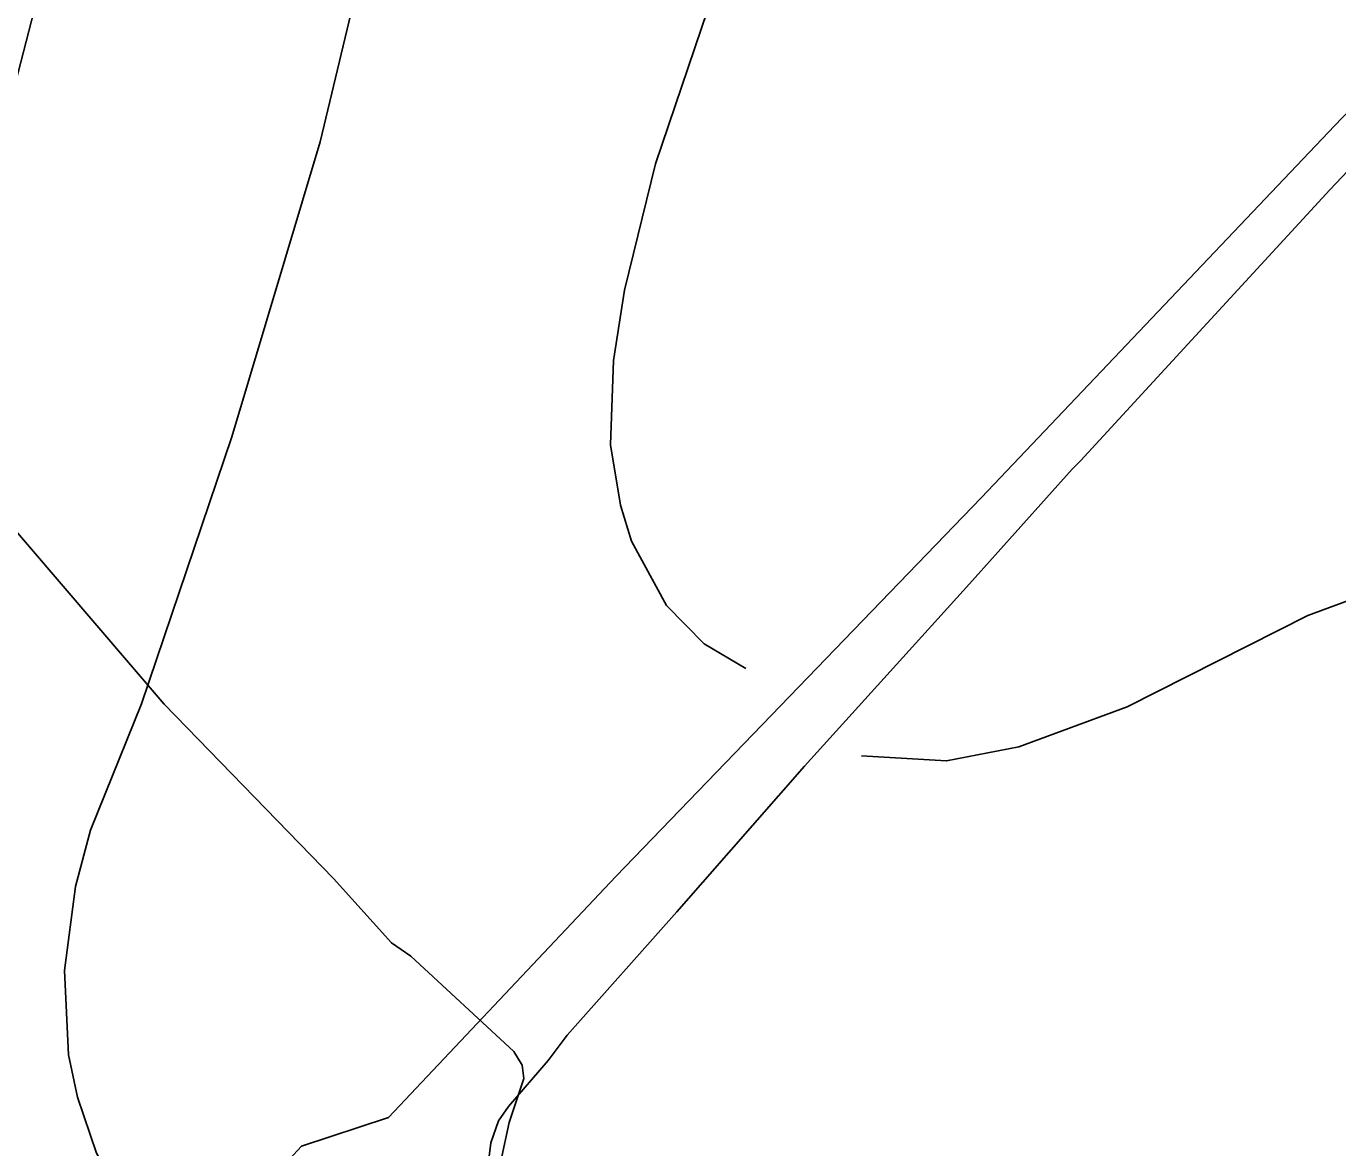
# Model space of a CAD drawing. Extents: x -662620 to -656370, y -1067090 to -1062990.
# Drawn here: x -659485 to -659298.2, y -1063938.4 to -1063778.6 of the extents above; entities that cross this region are included whole.
import ezdxf

# ---------------------------------------------------------------- set-up
doc = ezdxf.new("R2010")
doc.units = 0
for name, color, linetype in [('Ochr__pás__vod__zdroje_II__stupně', 7, 'Continuous'), ('SDELOVACÍ_VEDENÍ_-_PODZEMNÍ', 7, 'Continuous'), ('VRSTEVNICE_ZDŮRAZNĚNÁ', 7, 'Continuous'), ('VRSTEVNICE_ZÁKLADNÍ', 7, 'Continuous')]:
    doc.layers.add(name, color=color, linetype=linetype)

msp = doc.modelspace()

# ---------------------------------------------------------------- linework, layer by layer
at = {"layer": 'Ochr__pás__vod__zdroje_II__stupně'}
msp.add_lwpolyline([(-659822.34, -1063992.17), (-659732.05, -1064020.39), (-659721.43, -1064001.16), (-659688.64, -1063958.12), (-659645.09, -1063971.44), (-659621.53, -1063976.05), (-659585.15, -1063989.37), (-659512.4, -1064010.38), (-659445.79, -1063938.14), (-659433.4, -1063934.06), (-659401.05, -1063899.73), (-659349, -1063845.72), (-659298.72, -1063792.79), (-659246.81, -1063738.74)], dxfattribs=at)
at = {"layer": 'SDELOVACÍ_VEDENÍ_-_PODZEMNÍ'}
for points in [[(-659399.69, -1064092), (-659400.24, -1064090.12), (-659401.33, -1064076.08), (-659402.34, -1064065.15), (-659403.52, -1064055.19), (-659405.62, -1064041.37), (-659409.83, -1064024.66), (-659410.9, -1064019.88), (-659414.29, -1064005.42), (-659417.81, -1063980.68), (-659419.93, -1063949.16), (-659419.52, -1063943), (-659418.84, -1063937.67), (-659417.74, -1063934.51), (-659416.32, -1063932.46), (-659410.69, -1063925.95), (-659407.98, -1063922.34), (-659392.38, -1063904.74), (-659374.19, -1063884.01), (-659350.67, -1063858.01), (-659336.07, -1063841.72), (-659334.88, -1063840.53), (-659299.38, -1063801.92), (-659243.32, -1063742.66)], [(-659399.69, -1064092), (-659400.24, -1064090.12), (-659401.33, -1064076.08), (-659402.34, -1064065.15), (-659403.52, -1064055.19), (-659405.62, -1064041.37), (-659409.83, -1064024.66), (-659410.9, -1064019.88), (-659414.29, -1064005.42), (-659417.81, -1063980.68), (-659419.93, -1063949.16), (-659419.52, -1063943), (-659418.84, -1063937.67), (-659417.74, -1063934.51), (-659416.32, -1063932.46), (-659410.69, -1063925.95), (-659407.98, -1063922.34), (-659392.38, -1063904.74), (-659374.19, -1063884.01), (-659350.67, -1063858.01), (-659336.07, -1063841.72), (-659334.88, -1063840.53), (-659299.38, -1063801.92), (-659243.32, -1063742.66)], [(-659399.69, -1064092), (-659400.24, -1064090.12), (-659401.33, -1064076.08), (-659402.34, -1064065.15), (-659403.52, -1064055.19), (-659405.62, -1064041.37), (-659409.83, -1064024.66), (-659410.9, -1064019.88), (-659414.29, -1064005.42), (-659417.81, -1063980.68), (-659419.93, -1063949.16), (-659419.52, -1063943), (-659418.84, -1063937.67), (-659417.74, -1063934.51), (-659416.32, -1063932.46), (-659410.69, -1063925.95), (-659407.98, -1063922.34), (-659392.38, -1063904.74), (-659374.19, -1063884.01), (-659350.67, -1063858.01), (-659336.07, -1063841.72), (-659334.88, -1063840.53), (-659299.38, -1063801.92), (-659243.32, -1063742.66)], [(-659399.69, -1064092), (-659400.24, -1064090.12), (-659401.33, -1064076.08), (-659402.34, -1064065.15), (-659403.52, -1064055.19), (-659405.62, -1064041.37), (-659409.83, -1064024.66), (-659410.9, -1064019.88), (-659414.29, -1064005.42), (-659417.81, -1063980.68), (-659419.93, -1063949.16), (-659419.52, -1063943), (-659418.84, -1063937.67), (-659417.74, -1063934.51), (-659416.32, -1063932.46), (-659410.69, -1063925.95), (-659407.98, -1063922.34), (-659392.38, -1063904.74), (-659374.19, -1063884.01), (-659350.67, -1063858.01), (-659336.07, -1063841.72), (-659334.88, -1063840.53), (-659299.38, -1063801.92), (-659243.32, -1063742.66)], [(-659399.69, -1064092), (-659400.24, -1064090.12), (-659401.33, -1064076.08), (-659402.34, -1064065.15), (-659403.52, -1064055.19), (-659405.62, -1064041.37), (-659409.83, -1064024.66), (-659410.9, -1064019.88), (-659414.29, -1064005.42), (-659417.81, -1063980.68), (-659419.93, -1063949.16), (-659419.52, -1063943), (-659418.84, -1063937.67), (-659417.74, -1063934.51), (-659416.32, -1063932.46), (-659410.69, -1063925.95), (-659407.98, -1063922.34), (-659392.38, -1063904.74), (-659374.19, -1063884.01), (-659350.67, -1063858.01), (-659336.07, -1063841.72), (-659334.88, -1063840.53), (-659299.38, -1063801.92), (-659243.32, -1063742.66)], [(-659399.69, -1064092), (-659400.24, -1064090.12), (-659401.33, -1064076.08), (-659402.34, -1064065.15), (-659403.52, -1064055.19), (-659405.62, -1064041.37), (-659409.83, -1064024.66), (-659410.9, -1064019.88), (-659414.29, -1064005.42), (-659417.81, -1063980.68), (-659419.93, -1063949.16), (-659419.52, -1063943), (-659418.84, -1063937.67), (-659417.74, -1063934.51), (-659416.32, -1063932.46), (-659410.69, -1063925.95), (-659407.98, -1063922.34), (-659392.38, -1063904.74), (-659374.19, -1063884.01), (-659350.67, -1063858.01), (-659336.07, -1063841.72), (-659334.88, -1063840.53), (-659299.38, -1063801.92), (-659243.32, -1063742.66)], [(-659399.69, -1064092), (-659400.24, -1064090.12), (-659401.33, -1064076.08), (-659402.34, -1064065.15), (-659403.52, -1064055.19), (-659405.62, -1064041.37), (-659409.83, -1064024.66), (-659410.9, -1064019.88), (-659414.29, -1064005.42), (-659417.81, -1063980.68), (-659419.93, -1063949.16), (-659419.52, -1063943), (-659418.84, -1063937.67), (-659417.74, -1063934.51), (-659416.32, -1063932.46), (-659410.69, -1063925.95), (-659407.98, -1063922.34), (-659392.38, -1063904.74), (-659374.19, -1063884.01), (-659350.67, -1063858.01), (-659336.07, -1063841.72), (-659334.88, -1063840.53), (-659299.38, -1063801.92), (-659243.32, -1063742.66)], [(-659399.69, -1064092), (-659400.24, -1064090.12), (-659401.33, -1064076.08), (-659402.34, -1064065.15), (-659403.52, -1064055.19), (-659405.62, -1064041.37), (-659409.83, -1064024.66), (-659410.9, -1064019.88), (-659414.29, -1064005.42), (-659417.81, -1063980.68), (-659419.93, -1063949.16), (-659419.52, -1063943), (-659418.84, -1063937.67), (-659417.74, -1063934.51), (-659416.32, -1063932.46), (-659410.69, -1063925.95), (-659407.98, -1063922.34), (-659392.38, -1063904.74), (-659374.19, -1063884.01), (-659350.67, -1063858.01), (-659336.07, -1063841.72), (-659334.88, -1063840.53), (-659299.38, -1063801.92), (-659243.32, -1063742.66)], [(-659399.69, -1064092), (-659400.24, -1064090.12), (-659401.33, -1064076.08), (-659402.34, -1064065.15), (-659403.52, -1064055.19), (-659405.62, -1064041.37), (-659409.83, -1064024.66), (-659410.9, -1064019.88), (-659414.29, -1064005.42), (-659417.81, -1063980.68), (-659419.93, -1063949.16), (-659419.52, -1063943), (-659418.84, -1063937.67), (-659417.74, -1063934.51), (-659416.32, -1063932.46), (-659410.69, -1063925.95), (-659407.98, -1063922.34), (-659392.38, -1063904.74), (-659374.19, -1063884.01), (-659350.67, -1063858.01), (-659336.07, -1063841.72), (-659334.88, -1063840.53), (-659299.38, -1063801.92), (-659243.32, -1063742.66)], [(-659399.69, -1064092), (-659400.24, -1064090.12), (-659401.33, -1064076.08), (-659402.34, -1064065.15), (-659403.52, -1064055.19), (-659405.62, -1064041.37), (-659409.83, -1064024.66), (-659410.9, -1064019.88), (-659414.29, -1064005.42), (-659417.81, -1063980.68), (-659419.93, -1063949.16), (-659419.52, -1063943), (-659418.84, -1063937.67), (-659417.74, -1063934.51), (-659416.32, -1063932.46), (-659410.69, -1063925.95), (-659407.98, -1063922.34), (-659392.38, -1063904.74), (-659374.19, -1063884.01), (-659350.67, -1063858.01), (-659336.07, -1063841.72), (-659334.88, -1063840.53), (-659299.38, -1063801.92), (-659243.32, -1063742.66)], [(-659399.69, -1064092), (-659400.24, -1064090.12), (-659401.33, -1064076.08), (-659402.34, -1064065.15), (-659403.52, -1064055.19), (-659405.62, -1064041.37), (-659409.83, -1064024.66), (-659410.9, -1064019.88), (-659414.29, -1064005.42), (-659417.81, -1063980.68), (-659419.93, -1063949.16), (-659419.52, -1063943), (-659418.84, -1063937.67), (-659417.74, -1063934.51), (-659416.32, -1063932.46), (-659410.69, -1063925.95), (-659407.98, -1063922.34), (-659392.38, -1063904.74), (-659374.19, -1063884.01), (-659350.67, -1063858.01), (-659336.07, -1063841.72), (-659334.88, -1063840.53), (-659299.38, -1063801.92), (-659243.32, -1063742.66)], [(-659399.69, -1064092), (-659400.24, -1064090.12), (-659401.33, -1064076.08), (-659402.34, -1064065.15), (-659403.52, -1064055.19), (-659405.62, -1064041.37), (-659409.83, -1064024.66), (-659410.9, -1064019.88), (-659414.29, -1064005.42), (-659417.81, -1063980.68), (-659419.93, -1063949.16), (-659419.52, -1063943), (-659418.84, -1063937.67), (-659417.74, -1063934.51), (-659416.32, -1063932.46), (-659410.69, -1063925.95), (-659407.98, -1063922.34), (-659392.38, -1063904.74), (-659374.19, -1063884.01), (-659350.67, -1063858.01), (-659336.07, -1063841.72), (-659334.88, -1063840.53), (-659299.38, -1063801.92), (-659243.32, -1063742.66)], [(-659494.45, -1063841.24), (-659465.35, -1063875.17), (-659441.27, -1063900), (-659432.98, -1063909.17), (-659430.22, -1063911.06), (-659415.56, -1063924.67), (-659414.4, -1063926.61), (-659414.15, -1063928.5), (-659416.25, -1063934.77), (-659417.44, -1063940.28), (-659417.66, -1063941.92), (-659418.31, -1063947.24), (-659418.34, -1063954.2), (-659416.87, -1063968.08), (-659414.97, -1063980.92), (-659412.36, -1063996.37), (-659409.62, -1064010.43), (-659407.8, -1064018.7), (-659407.24, -1064022.68), (-659401.09, -1064054.38), (-659398.68, -1064071.4), (-659396.79, -1064087.25), (-659395.66, -1064094.78), (-659395.21, -1064096.99)], [(-659494.45, -1063841.24), (-659465.35, -1063875.17), (-659441.27, -1063900), (-659432.98, -1063909.17), (-659430.22, -1063911.06), (-659415.56, -1063924.67), (-659414.4, -1063926.61), (-659414.15, -1063928.5), (-659416.25, -1063934.77), (-659417.44, -1063940.28), (-659417.66, -1063941.92), (-659418.31, -1063947.24), (-659418.34, -1063954.2), (-659416.87, -1063968.08), (-659414.97, -1063980.92), (-659412.36, -1063996.37), (-659409.62, -1064010.43), (-659407.8, -1064018.7), (-659407.24, -1064022.68), (-659401.09, -1064054.38), (-659398.68, -1064071.4), (-659396.79, -1064087.25), (-659395.66, -1064094.78), (-659395.21, -1064096.99)], [(-659494.45, -1063841.24), (-659465.35, -1063875.17), (-659441.27, -1063900), (-659432.98, -1063909.17), (-659430.22, -1063911.06), (-659415.56, -1063924.67), (-659414.4, -1063926.61), (-659414.15, -1063928.5), (-659416.25, -1063934.77), (-659417.44, -1063940.28), (-659417.66, -1063941.92), (-659418.31, -1063947.24), (-659418.34, -1063954.2), (-659416.87, -1063968.08), (-659414.97, -1063980.92), (-659412.36, -1063996.37), (-659409.62, -1064010.43), (-659407.8, -1064018.7), (-659407.24, -1064022.68), (-659401.09, -1064054.38), (-659398.68, -1064071.4), (-659396.79, -1064087.25), (-659395.66, -1064094.78), (-659395.21, -1064096.99)], [(-659494.45, -1063841.24), (-659465.35, -1063875.17), (-659441.27, -1063900), (-659432.98, -1063909.17), (-659430.22, -1063911.06), (-659415.56, -1063924.67), (-659414.4, -1063926.61), (-659414.15, -1063928.5), (-659416.25, -1063934.77), (-659417.44, -1063940.28), (-659417.66, -1063941.92), (-659418.31, -1063947.24), (-659418.34, -1063954.2), (-659416.87, -1063968.08), (-659414.97, -1063980.92), (-659412.36, -1063996.37), (-659409.62, -1064010.43), (-659407.8, -1064018.7), (-659407.24, -1064022.68), (-659401.09, -1064054.38), (-659398.68, -1064071.4), (-659396.79, -1064087.25), (-659395.66, -1064094.78), (-659395.21, -1064096.99)], [(-659494.45, -1063841.24), (-659465.35, -1063875.17), (-659441.27, -1063900), (-659432.98, -1063909.17), (-659430.22, -1063911.06), (-659415.56, -1063924.67), (-659414.4, -1063926.61), (-659414.15, -1063928.5), (-659416.25, -1063934.77), (-659417.44, -1063940.28), (-659417.66, -1063941.92), (-659418.31, -1063947.24), (-659418.34, -1063954.2), (-659416.87, -1063968.08), (-659414.97, -1063980.92), (-659412.36, -1063996.37), (-659409.62, -1064010.43), (-659407.8, -1064018.7), (-659407.24, -1064022.68), (-659401.09, -1064054.38), (-659398.68, -1064071.4), (-659396.79, -1064087.25), (-659395.66, -1064094.78), (-659395.21, -1064096.99)], [(-659494.45, -1063841.24), (-659465.35, -1063875.17), (-659441.27, -1063900), (-659432.98, -1063909.17), (-659430.22, -1063911.06), (-659415.56, -1063924.67), (-659414.4, -1063926.61), (-659414.15, -1063928.5), (-659416.25, -1063934.77), (-659417.44, -1063940.28), (-659417.66, -1063941.92), (-659418.31, -1063947.24), (-659418.34, -1063954.2), (-659416.87, -1063968.08), (-659414.97, -1063980.92), (-659412.36, -1063996.37), (-659409.62, -1064010.43), (-659407.8, -1064018.7), (-659407.24, -1064022.68), (-659401.09, -1064054.38), (-659398.68, -1064071.4), (-659396.79, -1064087.25), (-659395.66, -1064094.78), (-659395.21, -1064096.99)], [(-659494.45, -1063841.24), (-659465.35, -1063875.17), (-659441.27, -1063900), (-659432.98, -1063909.17), (-659430.22, -1063911.06), (-659415.56, -1063924.67), (-659414.4, -1063926.61), (-659414.15, -1063928.5), (-659416.25, -1063934.77), (-659417.44, -1063940.28), (-659417.66, -1063941.92), (-659418.31, -1063947.24), (-659418.34, -1063954.2), (-659416.87, -1063968.08), (-659414.97, -1063980.92), (-659412.36, -1063996.37), (-659409.62, -1064010.43), (-659407.8, -1064018.7), (-659407.24, -1064022.68), (-659401.09, -1064054.38), (-659398.68, -1064071.4), (-659396.79, -1064087.25), (-659395.66, -1064094.78), (-659395.21, -1064096.99)], [(-659494.45, -1063841.24), (-659465.35, -1063875.17), (-659441.27, -1063900), (-659432.98, -1063909.17), (-659430.22, -1063911.06), (-659415.56, -1063924.67), (-659414.4, -1063926.61), (-659414.15, -1063928.5), (-659416.25, -1063934.77), (-659417.44, -1063940.28), (-659417.66, -1063941.92), (-659418.31, -1063947.24), (-659418.34, -1063954.2), (-659416.87, -1063968.08), (-659414.97, -1063980.92), (-659412.36, -1063996.37), (-659409.62, -1064010.43), (-659407.8, -1064018.7), (-659407.24, -1064022.68), (-659401.09, -1064054.38), (-659398.68, -1064071.4), (-659396.79, -1064087.25), (-659395.66, -1064094.78), (-659395.21, -1064096.99)], [(-659494.45, -1063841.24), (-659465.35, -1063875.17), (-659441.27, -1063900), (-659432.98, -1063909.17), (-659430.22, -1063911.06), (-659415.56, -1063924.67), (-659414.4, -1063926.61), (-659414.15, -1063928.5), (-659416.25, -1063934.77), (-659417.44, -1063940.28), (-659417.66, -1063941.92), (-659418.31, -1063947.24), (-659418.34, -1063954.2), (-659416.87, -1063968.08), (-659414.97, -1063980.92), (-659412.36, -1063996.37), (-659409.62, -1064010.43), (-659407.8, -1064018.7), (-659407.24, -1064022.68), (-659401.09, -1064054.38), (-659398.68, -1064071.4), (-659396.79, -1064087.25), (-659395.66, -1064094.78), (-659395.21, -1064096.99)], [(-659494.45, -1063841.24), (-659465.35, -1063875.17), (-659441.27, -1063900), (-659432.98, -1063909.17), (-659430.22, -1063911.06), (-659415.56, -1063924.67), (-659414.4, -1063926.61), (-659414.15, -1063928.5), (-659416.25, -1063934.77), (-659417.44, -1063940.28), (-659417.66, -1063941.92), (-659418.31, -1063947.24), (-659418.34, -1063954.2), (-659416.87, -1063968.08), (-659414.97, -1063980.92), (-659412.36, -1063996.37), (-659409.62, -1064010.43), (-659407.8, -1064018.7), (-659407.24, -1064022.68), (-659401.09, -1064054.38), (-659398.68, -1064071.4), (-659396.79, -1064087.25), (-659395.66, -1064094.78), (-659395.21, -1064096.99)], [(-659494.45, -1063841.24), (-659465.35, -1063875.17), (-659441.27, -1063900), (-659432.98, -1063909.17), (-659430.22, -1063911.06), (-659415.56, -1063924.67), (-659414.4, -1063926.61), (-659414.15, -1063928.5), (-659416.25, -1063934.77), (-659417.44, -1063940.28), (-659417.66, -1063941.92), (-659418.31, -1063947.24), (-659418.34, -1063954.2), (-659416.87, -1063968.08), (-659414.97, -1063980.92), (-659412.36, -1063996.37), (-659409.62, -1064010.43), (-659407.8, -1064018.7), (-659407.24, -1064022.68), (-659401.09, -1064054.38), (-659398.68, -1064071.4), (-659396.79, -1064087.25), (-659395.66, -1064094.78), (-659395.21, -1064096.99)], [(-659494.45, -1063841.24), (-659465.35, -1063875.17), (-659441.27, -1063900), (-659432.98, -1063909.17), (-659430.22, -1063911.06), (-659415.56, -1063924.67), (-659414.4, -1063926.61), (-659414.15, -1063928.5), (-659416.25, -1063934.77), (-659417.44, -1063940.28), (-659417.66, -1063941.92), (-659418.31, -1063947.24), (-659418.34, -1063954.2), (-659416.87, -1063968.08), (-659414.97, -1063980.92), (-659412.36, -1063996.37), (-659409.62, -1064010.43), (-659407.8, -1064018.7), (-659407.24, -1064022.68), (-659401.09, -1064054.38), (-659398.68, -1064071.4), (-659396.79, -1064087.25), (-659395.66, -1064094.78), (-659395.21, -1064096.99)], [(-659494.45, -1063841.24), (-659465.35, -1063875.17), (-659441.27, -1063900), (-659432.98, -1063909.17), (-659430.22, -1063911.06), (-659415.56, -1063924.67), (-659414.4, -1063926.61), (-659414.15, -1063928.5), (-659416.25, -1063934.77), (-659417.44, -1063940.28), (-659417.66, -1063941.92), (-659418.31, -1063947.24), (-659418.34, -1063954.2), (-659416.87, -1063968.08), (-659414.97, -1063980.92), (-659412.36, -1063996.37), (-659409.62, -1064010.43), (-659407.8, -1064018.7), (-659407.24, -1064022.68), (-659401.09, -1064054.38), (-659398.68, -1064071.4), (-659396.79, -1064087.25), (-659395.66, -1064094.78), (-659395.21, -1064096.99)], [(-659494.45, -1063841.24), (-659465.35, -1063875.17), (-659441.27, -1063900), (-659432.98, -1063909.17), (-659430.22, -1063911.06), (-659415.56, -1063924.67), (-659414.4, -1063926.61), (-659414.15, -1063928.5), (-659416.25, -1063934.77), (-659417.44, -1063940.28), (-659417.66, -1063941.92), (-659418.31, -1063947.24), (-659418.34, -1063954.2), (-659416.87, -1063968.08), (-659414.97, -1063980.92), (-659412.36, -1063996.37), (-659409.62, -1064010.43), (-659407.8, -1064018.7), (-659407.24, -1064022.68), (-659401.09, -1064054.38), (-659398.68, -1064071.4), (-659396.79, -1064087.25), (-659395.66, -1064094.78), (-659395.21, -1064096.99)], [(-659494.45, -1063841.24), (-659465.35, -1063875.17), (-659441.27, -1063900), (-659432.98, -1063909.17), (-659430.22, -1063911.06), (-659415.56, -1063924.67), (-659414.4, -1063926.61), (-659414.15, -1063928.5), (-659416.25, -1063934.77), (-659417.44, -1063940.28), (-659417.66, -1063941.92), (-659418.31, -1063947.24), (-659418.34, -1063954.2), (-659416.87, -1063968.08), (-659414.97, -1063980.92), (-659412.36, -1063996.37), (-659409.62, -1064010.43), (-659407.8, -1064018.7), (-659407.24, -1064022.68), (-659401.09, -1064054.38), (-659398.68, -1064071.4), (-659396.79, -1064087.25), (-659395.66, -1064094.78), (-659395.21, -1064096.99)], [(-659494.45, -1063841.24), (-659465.35, -1063875.17), (-659441.27, -1063900), (-659432.98, -1063909.17), (-659430.22, -1063911.06), (-659415.56, -1063924.67), (-659414.4, -1063926.61), (-659414.15, -1063928.5), (-659416.25, -1063934.77), (-659417.44, -1063940.28), (-659417.66, -1063941.92), (-659418.31, -1063947.24), (-659418.34, -1063954.2), (-659416.87, -1063968.08), (-659414.97, -1063980.92), (-659412.36, -1063996.37), (-659409.62, -1064010.43), (-659407.8, -1064018.7), (-659407.24, -1064022.68), (-659401.09, -1064054.38), (-659398.68, -1064071.4), (-659396.79, -1064087.25), (-659395.66, -1064094.78), (-659395.21, -1064096.99)], [(-659494.45, -1063841.24), (-659465.35, -1063875.17), (-659441.27, -1063900), (-659432.98, -1063909.17), (-659430.22, -1063911.06), (-659415.56, -1063924.67), (-659414.4, -1063926.61), (-659414.15, -1063928.5), (-659416.25, -1063934.77), (-659417.44, -1063940.28), (-659417.66, -1063941.92), (-659418.31, -1063947.24), (-659418.34, -1063954.2), (-659416.87, -1063968.08), (-659414.97, -1063980.92), (-659412.36, -1063996.37), (-659409.62, -1064010.43), (-659407.8, -1064018.7), (-659407.24, -1064022.68), (-659401.09, -1064054.38), (-659398.68, -1064071.4), (-659396.79, -1064087.25), (-659395.66, -1064094.78), (-659395.21, -1064096.99)], [(-659494.45, -1063841.24), (-659465.35, -1063875.17), (-659441.27, -1063900), (-659432.98, -1063909.17), (-659430.22, -1063911.06), (-659415.56, -1063924.67), (-659414.4, -1063926.61), (-659414.15, -1063928.5), (-659416.25, -1063934.77), (-659417.44, -1063940.28), (-659417.66, -1063941.92), (-659418.31, -1063947.24), (-659418.34, -1063954.2), (-659416.87, -1063968.08), (-659414.97, -1063980.92), (-659412.36, -1063996.37), (-659409.62, -1064010.43), (-659407.8, -1064018.7), (-659407.24, -1064022.68), (-659401.09, -1064054.38), (-659398.68, -1064071.4), (-659396.79, -1064087.25), (-659395.66, -1064094.78), (-659395.21, -1064096.99)], [(-659430.22, -1063911.06), (-659415.56, -1063924.67)], [(-659430.22, -1063911.06), (-659415.56, -1063924.67)], [(-659430.22, -1063911.06), (-659415.56, -1063924.67)], [(-659430.22, -1063911.06), (-659415.56, -1063924.67)]]:
    msp.add_lwpolyline(points, dxfattribs=at)
at = {"layer": 'VRSTEVNICE_ZDŮRAZNĚNÁ'}
msp.add_lwpolyline([(-659475.15, -1063742.47), (-659495.3, -1063820.51), (-659498.73, -1063831.66), (-659507.31, -1063853.95), (-659522.75, -1063883.68), (-659535.33, -1063903.41), (-659550.33, -1063921.7), (-659580.92, -1063953.43)], dxfattribs=at)
at = {"layer": 'VRSTEVNICE_ZÁKLADNÍ'}
for points in [[(-659133.25, -1063748.04), (-659179.28, -1063780.77), (-659202.43, -1063799.5), (-659214.87, -1063811.36), (-659234.74, -1063828.65), (-659252.75, -1063840.95), (-659270.76, -1063850.81), (-659302.49, -1063862.53), (-659328.22, -1063875.54), (-659343.65, -1063881.25), (-659353.94, -1063883.25), (-659366.09, -1063882.54)], [(-659133.25, -1063748.04), (-659179.28, -1063780.77), (-659202.43, -1063799.5), (-659214.87, -1063811.36), (-659234.74, -1063828.65), (-659252.75, -1063840.95), (-659270.76, -1063850.81), (-659302.49, -1063862.53), (-659328.22, -1063875.54), (-659343.65, -1063881.25), (-659353.94, -1063883.25), (-659366.09, -1063882.54)], [(-659437.42, -1063771.05), (-659443.13, -1063795.07), (-659455.71, -1063837.09), (-659468.58, -1063875.11), (-659475.86, -1063893.12), (-659478.01, -1063901.12), (-659479.58, -1063913.13), (-659479.01, -1063925.13), (-659477.72, -1063931.14), (-659475.01, -1063939.14), (-659470.43, -1063947.15), (-659459.28, -1063961.58), (-659439.27, -1063980.16), (-659424.55, -1063990.31), (-659414.55, -1063995.46), (-659400.25, -1063999.89), (-659394.54, -1064001.03), (-659378.81, -1064002.46), (-659365.66, -1064002.32), (-659350.23, -1064000.32), (-659336.51, -1063995.89), (-659321.5, -1063989.17), (-659301.63, -1063977.45), (-659290.59, -1063969.5)], [(-659437.42, -1063771.05), (-659443.13, -1063795.07), (-659455.71, -1063837.09), (-659468.58, -1063875.11), (-659475.86, -1063893.12), (-659478.01, -1063901.12), (-659479.58, -1063913.13), (-659479.01, -1063925.13), (-659477.72, -1063931.14), (-659475.01, -1063939.14), (-659470.43, -1063947.15), (-659459.28, -1063961.58), (-659439.27, -1063980.16), (-659424.55, -1063990.31), (-659414.55, -1063995.46), (-659400.25, -1063999.89), (-659394.54, -1064001.03), (-659378.81, -1064002.46), (-659365.66, -1064002.32), (-659350.23, -1064000.32), (-659336.51, -1063995.89), (-659321.5, -1063989.17), (-659301.63, -1063977.45), (-659290.59, -1063969.5)], [(-659382.53, -1063870.09), (-659388.47, -1063866.56), (-659393.82, -1063861.1), (-659398.82, -1063851.95), (-659400.4, -1063846.81), (-659401.83, -1063838.23), (-659401.4, -1063826.22), (-659399.82, -1063816.22), (-659395.39, -1063798.21), (-659387.96, -1063776.2)], [(-659382.53, -1063870.09), (-659388.47, -1063866.56), (-659393.82, -1063861.1), (-659398.82, -1063851.95), (-659400.4, -1063846.81), (-659401.83, -1063838.23), (-659401.4, -1063826.22), (-659399.82, -1063816.22), (-659395.39, -1063798.21), (-659387.96, -1063776.2)]]:
    msp.add_lwpolyline(points, dxfattribs=at)

doc.saveas('drawing.dxf')
